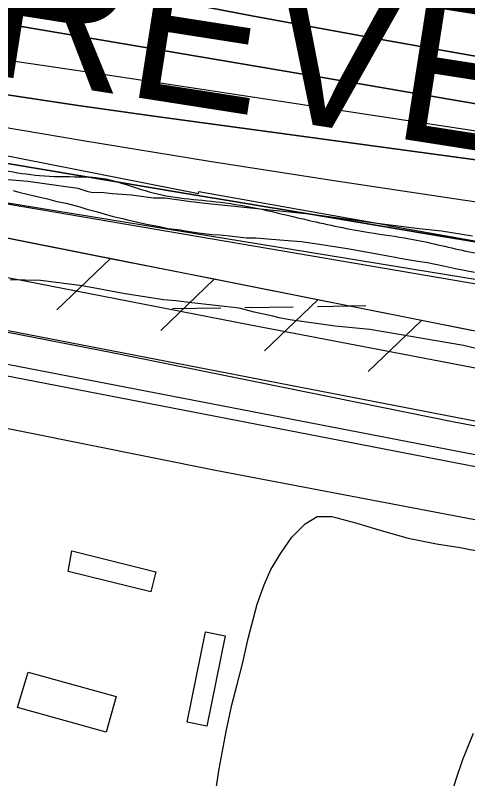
# Model space of a CAD drawing. Extents: x 3807117 to 3845308, y 337856 to 363736.
# Drawn here: x 3815626 to 3815926, y 351318 to 351823 of the extents above; entities that cross this region are included whole.
import ezdxf

# ---------------------------------------------------------------- set-up
doc = ezdxf.new("R2010")
doc.units = 0
for name, color, linetype in [('V-BLDG-OTLN', 7, 'Continuous'), ('V-FLOD-BASE', 7, 'Continuous'), ('V-LEVE-TOET', 7, 'Continuous'), ('V-RIVR-EDGE', 7, 'Continuous'), ('V-RRAP-FSHR', 7, 'Continuous'), ('V-RRAP-RVMT', 7, 'Continuous'), ('V-RRAP-RVMT-IDEN', 7, 'Continuous'), ('V-SITE-VEGE', 7, 'Continuous'), ('V-SURV-LINE', 7, 'Continuous'), ('V-TOPO-DPTH', 7, 'Continuous'), ('V-TOPO-MINR', 7, 'Continuous'), ('V-TOPO-WATR', 7, 'Continuous'), ('V-WETL-SWMP', 7, 'Continuous')]:
    doc.layers.add(name, color=color, linetype=linetype)

msp = doc.modelspace()

# ---------------------------------------------------------------- linework, layer by layer
at = {"layer": 'V-BLDG-OTLN'}
for points in [[(3815661.34, 351454.79), (3815663.72, 351468.27), (3815719.45, 351454.54), (3815716.18, 351441.28)], [(3815740.04, 351354.99), (3815752.37, 351414.82), (3815765.35, 351412.15), (3815753.04, 351352.36)], [(3815627.79, 351364.61), (3815634.85, 351388.05), (3815693.13, 351371.89), (3815686.58, 351348.3)]]:
    msp.add_lwpolyline(points, close=True, dxfattribs=at)
at = {"layer": 'V-FLOD-BASE'}
msp.add_lwpolyline([(3814377.3, 351832.11), (3816285.84, 351463.55), (3816815.33, 351358), (3817391.43, 351262.33), (3817801.72, 351198.56), (3818129.22, 351158.84)], dxfattribs=at)
at = {"layer": 'V-LEVE-TOET'}
for points in [[(3816282.59, 351416.49), (3816267.65, 351417.02), (3816247.32, 351423.41), (3816060.35, 351464.1), (3815758.91, 351521.57), (3815461.35, 351581.23), (3815188.49, 351635.35), (3814870.22, 351703.51), (3814530.76, 351771.83), (3814218.41, 351830.07), (3813950.8, 351900.22), (3813735.54, 351965.45), (3813542.05, 352050), (3813231.54, 352177.43), (3812909.55, 352323.8), (3812657.62, 352424.43), (3812396.4, 352540.46), (3812124, 352680.04), (3811851.88, 352816.57), (3811559.09, 352969.15), (3811462.79, 353016.72), (3811388.41, 353049.11), (3811282.97, 353078.7), (3811222.45, 353083.19)], [(3816284.32, 351489.1), (3816217.96, 351497.66), (3816097.16, 351519.64), (3815916.82, 351553.44), (3815690.49, 351599.36), (3815498.94, 351636.75), (3815245.16, 351692.21), (3815064.26, 351726.02), (3814849.13, 351767.79), (3814591.81, 351814.86), (3814432.22, 351842.63), (3814412.64, 351850.89), (3814392.65, 351867.05), (3814372.47, 351873.62), (3814170.37, 351919.1)]]:
    msp.add_lwpolyline(points, dxfattribs=at)
at = {"layer": 'V-RIVR-EDGE'}
msp.add_spline([(3811218.45, 353357.75), (3811241.21, 353349.18), (3811277.57, 353336.15), (3811374.55, 353305.99), (3811420.6, 353288.89), (3811465.03, 353269.37), (3811510.27, 353249.04), (3811559.54, 353223.84), (3811619.3, 353188.92), (3811662.89, 353154.04), (3811691.94, 353127.28), (3811709.7, 353115.91), (3811765.42, 353081), (3811802.58, 353062.3), (3811835.68, 353041.2), (3811867.17, 353019.28), (3811896.23, 352996.57), (3811913.17, 352981.16), (3811951.93, 352955.99), (3812009.28, 352925.93), (3812057.74, 352901.54), (3812121.56, 352872.27), (3812173.25, 352846.26), (3812216.06, 352823.51), (3812265.33, 352799.13), (3812306.53, 352778.81), (3812348.53, 352757.68), (3812386.49, 352735.75), (3812421.22, 352720.3), (3812460.8, 352699.98), (3812545.61, 352656.1), (3812602.97, 352631.69), (3812678.12, 352606.44), (3812715.31, 352600.68), (3812744.42, 352597.38), (3812762.2, 352594.1), (3812802.62, 352585.1), (3812822.01, 352580.2), (3812833.34, 352581.79), (3812848.71, 352583.37), (3812863.26, 352580.91), (3812881.04, 352576.82), (3812922.25, 352559.74), (3812963.46, 352545.08), (3812993.35, 352532.06), (3813052.31, 352503.61), (3813083.01, 352490.59), (3813106.46, 352488.92), (3813129.91, 352485.63), (3813159, 352477.47), (3813194.55, 352462.01), (3813230.1, 352446.56), (3813273.7, 352417.34), (3813301.14, 352397.05), (3813318.91, 352388.11), (3813348, 352378.33), (3813381.13, 352364.5), (3813413.43, 352345.82), (3813494.23, 352316.51), (3813551.59, 352290.49), (3813617.85, 352267.68), (3813655.02, 352255.45), (3813691.38, 352240), (3813714.01, 352235.9), (3813744.71, 352223.69), (3813776.23, 352213.91), (3813798.06, 352213.86), (3813836.05, 352202.44), (3813875.64, 352186.97), (3813962.9, 352155.22), (3814023.51, 352136.47), (3814102.7, 352107.97), (3814155.23, 352091.66), (3814196.44, 352079.43), (3814266.74, 352055.8), (3814323.32, 352041.91), (3814445.34, 352003.6), (3814506.76, 351985.66), (3814578.69, 351964.45), (3814657.89, 351940.8), (3814702.34, 351927.75), (3814721.75, 351929.32), (3814754.09, 351926.01), (3814770.26, 351923.54), (3814789.65, 351914.6), (3814876.12, 351887.69), (3814949.66, 351867.29), (3815006.24, 351854.21), (3815041.8, 351845.23), (3815100, 351831.34), (3815142.83, 351819.1), (3815167.09, 351818.23), (3815176.79, 351814.97), (3815198.62, 351812.49), (3815248.71, 351793.77), (3815354.59, 351764.39), (3815405.5, 351749.71), (3815426.52, 351748.04), (3815454.83, 351747.16), (3815474.24, 351747.11), (3815497.68, 351743.82), (3815524.35, 351737.28), (3815541.33, 351734.81), (3815565.58, 351730.71), (3815596.3, 351724.97), (3815642.38, 351716.77), (3815669.07, 351715.9), (3815682.81, 351715.05), (3815696.55, 351711.79), (3815717.56, 351705.26), (3815765.26, 351698.68), (3815820.23, 351687.22), (3815860.65, 351679.03), (3815887.32, 351674.92), (3815924.51, 351666.74), (3815943.91, 351662.65), (3815983.51, 351652.04), (3816003.72, 351648.75), (3816038.48, 351643.81), (3816063.54, 351639.71), (3816105.59, 351635.56), (3816135.51, 351634.68), (3816171.09, 351635.4), (3816210.74, 351640.96), (3816241.48, 351644.93), (3816273.83, 351645.66), (3816303.76, 351648.01), (3816321.54, 351645.54), (3816344.17, 351637.4), (3816355.48, 351632.52), (3816384.58, 351625.98), (3816408.82, 351617.83), (3816424.99, 351614.55), (3816446.8, 351606.41), (3816479.12, 351591.77), (3816506.58, 351580.38), (3816543.75, 351564.12), (3816581.72, 351547.85), (3816605.95, 351537.28), (3816640.72, 351532.34), (3816698.92, 351520.06), (3816723.15, 351510.3), (3816746.6, 351507), (3816761.16, 351507.78), (3816778.13, 351503.69), (3816798.34, 351497.98), (3816825, 351487.4), (3816855.71, 351479.24), (3816886.43, 351474.31), (3816925.24, 351471.79), (3816966.49, 351474.11), (3816998.04, 351476.46), (3817026.34, 351475.58), (3817070.01, 351472.24), (3817092.65, 351470.56), (3817117.7, 351461.61), (3817150.84, 351455.86), (3817209.06, 351450.87), (3817268.89, 351445.87), (3817306.88, 351436.88), (3817355.39, 351431.9), (3817427.34, 351420.4), (3817484.73, 351407.32), (3817542.94, 351399.09), (3817623.81, 351395.66), (3817702.24, 351390.61), (3817745.91, 351388.88), (3817785.52, 351383.93), (3817817.87, 351380.62), (3817858.28, 351372.43), (3817897.08, 351363.44), (3817925.37, 351356.9), (3817962.56, 351352.76), (3818012.7, 351351.83), (3818077.4, 351352.48), (3818152.61, 351350.68), (3818194.66, 351347.34), (3818239.12, 351341.57), (3818286.01, 351331.75), (3818338.55, 351321.1), (3818397.56, 351310.44), (3818454.15, 351303.02), (3818509.14, 351298.84), (3818571.39, 351293.03), (3818663.57, 351285.52), (3818727.45, 351279.7), (3818795.36, 351269.83), (3818876.2, 351255.07), (3818923.09, 351250.1), (3818977.26, 351245.12), (3819054.89, 351238.46), (3819127.66, 351231.81), (3819212.56, 351225.94), (3819281.3, 351224.96), (3819351.66, 351224.78), (3819419.6, 351227.04), (3819476.21, 351226.9), (3819520.69, 351227.6), (3819546.57, 351227.54), (3819582.95, 351220.98), (3819614.49, 351220.09), (3819672.7, 351214.28), (3819726.07, 351210.92), (3819778.63, 351205.13), (3819810.96, 351200.19), (3819871.59, 351188.72), (3819899.88, 351182.99), (3819915.25, 351182.95), (3819932.24, 351185.34), (3819953.26, 351184.48), (3819983.18, 351182.78), (3820021.98, 351174.6), (3820084.22, 351159.89), (3820145.64, 351141.14), (3820186.04, 351126.48), (3820236.16, 351120.69), (3820274.96, 351112.51), (3820329.94, 351105.91), (3820344.5, 351105.87), (3820380.09, 351107.4), (3820408.4, 351109.75), (3820453.68, 351108.03), (3820490.07, 351107.13), (3820518.37, 351101.4), (3820553.93, 351094.03), (3820601.63, 351086.63), (3820680.85, 351071.88), (3820732.56, 351053.96), (3820765.7, 351044.98), (3820836.03, 351032.68), (3820886.95, 351021.23), (3820941.92, 351009.77), (3820979.1, 351001.59), (3821029.21, 350986.91), (3821084.97, 350968.98), (3821149.62, 350949.41), (3821214.28, 350937.12), (3821274.11, 350927.27), (3821338.79, 350922.25), (3821390.55, 350921.32), (3821439.88, 350920.39), (3821482.74, 350919.47), (3821516.7, 350916.96), (3821545.82, 350918.51), (3821604.05, 350917.55), (3821659.04, 350916.61), (3821685.74, 350923.01), (3821735.92, 350937.45), (3821757.76, 350939.82), (3821803.07, 350944.56), (3821833.79, 350942.06), (3821854.81, 350937.96), (3821867.75, 350937.93), (3821881.5, 350939.51), (3821902.56, 350953.21), (3821911.47, 350959.66), (3821920.37, 350959.63), (3821942.2, 350958.77), (3821963.22, 350953.06), (3821985.85, 350947.34), (3822015.76, 350942.41), (3822040.81, 350932.65), (3822068.26, 350916.41), (3822083.59, 350901.81), (3822094.07, 350887.23), (3822105.37, 350879.92), (3822121.54, 350876.65), (3822152.25, 350869.29), (3822191.87, 350864.34), (3822226.65, 350865.06), (3822267.91, 350870.62), (3822284.9, 350872.2), (3822305.11, 350872.15), (3822333.42, 350872.08), (3822351.22, 350873.65), (3822361.73, 350874.43), (3822394.89, 350872.73), (3822423.99, 350870.24), (3822458.75, 350862.87), (3822510.5, 350859.51), (3822540.43, 350859.43), (3822561.46, 350863.43), (3822581.69, 350865.8), (3822615.65, 350864.1), (3822672.24, 350856.68), (3822705.39, 350852.56), (3822756.32, 350841.92), (3822787.04, 350836.99), (3822823.41, 350830.43), (3822867.88, 350823.85), (3822902.63, 350816.48), (3822945.47, 350806.67), (3823006.09, 350790.35), (3823079.61, 350760.24), (3823137.78, 350735.03), (3823194.35, 350718.71), (3823245.28, 350709.69), (3823306.73, 350704.69), (3823364.14, 350701.31), (3823417.51, 350697.14), (3823449.05, 350697.06), (3823481.4, 350698.6), (3823550.15, 350699.23), (3823581.69, 350699.16), (3823629.38, 350688.52), (3823668.18, 350681.15), (3823696.46, 350671.37), (3823753.82, 350646.97), (3823806.35, 350633.09), (3823863.74, 350620.82), (3823898.51, 350618.31), (3823940.57, 350621.44), (3823978.59, 350625.39), (3824066.78, 350638.92), (3824121.78, 350640.4), (3824177.57, 350635.41), (3824220.42, 350630.45), (3824285.1, 350621.4), (3824327.13, 350611.59), (3824362.69, 350600.98), (3824409.58, 350596.02), (3824448.41, 350601.58), (3824481.61, 350617.67), (3824498.6, 350618.44), (3824513.97, 350620.02), (3824547.95, 350627.22), (3824585.99, 350640.06), (3824629.7, 350655.32), (3824703.39, 350691.53), (3824726.06, 350701.99), (3824746.29, 350707.6), (3824770.56, 350709.16), (3824813.42, 350707.43), (3824846.57, 350707.35), (3824892.68, 350710.47), (3824932.31, 350711.99), (3824992.98, 350715.08), (3825053.63, 350716.54), (3825077.08, 350714.06), (3825118.32, 350711.53), (3825167.65, 350711.41), (3825224.26, 350710.46), (3825268.73, 350706.31), (3825291.38, 350707.06), (3825331.81, 350704.53), (3825397.32, 350703.56), (3825606.74, 350688.49), (3825681.95, 350684.26), (3825718.33, 350679.32), (3825771.68, 350669.48), (3825829.88, 350657.2), (3825876.75, 350644.96), (3825933.34, 350632.69), (3825980.21, 350620.44), (3826027.91, 350613.04), (3826057.82, 350606.5), (3826078.82, 350597.55), (3826099.83, 350588.6), (3826132.93, 350567.49), (3826149.09, 350560.98), (3826170.12, 350560.12), (3826181.44, 350560.09), (3826191.95, 350556.83), (3826200.81, 350545.49), (3826210.51, 350541.42), (3826228.29, 350537.33), (3826238.8, 350537.31), (3826261.48, 350551.81), (3826283.34, 350561.46), (3826294.67, 350563.86), (3826328.63, 350561.35), (3826366.62, 350551.55), (3826404.6, 350537.71), (3826436.92, 350525.5), (3826469.23, 350512.48), (3826521.76, 350496.17), (3826575.93, 350488.76), (3826625.23, 350476.51), (3826668.07, 350467.5), (3826700.4, 350458.53), (3826735.16, 350452.78), (3826769.1, 350442.18), (3826814.37, 350433.98), (3826839.42, 350426.64), (3826868.52, 350417.67), (3826885.48, 350408.74), (3826910.53, 350400.59), (3826925.89, 350397.31), (3826948.52, 350392.41), (3827078.61, 350343.56), (3827134.36, 350324.82), (3827208.69, 350294.71), (3827274.15, 350272.72), (3827333.13, 350249.93), (3827396.95, 350224.7), (3827454.31, 350200.29), (3827493.09, 350180.79), (3827513.27, 350168.61), (3827518.92, 350160.5), (3827515.66, 350154.04), (3827502.68, 350137.09), (3827493.76, 350126.6), (3827492.93, 350118.51), (3827495.33, 350108.8), (3827498.56, 350105.56), (3827504.22, 350105.55), (3827524.51, 350132.99), (3827532.62, 350141.06), (3827540.71, 350143.47), (3827549.6, 350141.02), (3827564.13, 350130.47), (3827579.48, 350125.58), (3827606.96, 350115), (3827631.19, 350105.23), (3827659.45, 350084.14), (3827689.32, 350065.46), (3827728.09, 350044.34), (3827778.17, 350019.14)], degree=3, dxfattribs=at)
at = {"layer": 'V-RRAP-FSHR'}
for p, q in [((3815689.26, 351661.69), (3815653.99, 351627.92)), ((3815757.91, 351648.04), (3815722.64, 351614.27)), ((3815826.57, 351634.39), (3815791.3, 351600.62)), ((3815895.22, 351620.74), (3815859.95, 351586.97))]:
    msp.add_line(p, q, dxfattribs=at)
for points in [[(3811218.81, 353333.2), (3811498.96, 353213.98), (3811980.49, 352912.94), (3812524.74, 352635.54), (3813190.25, 352406.85), (3813826.75, 352151.21), (3814955.49, 351838.72), (3815566.52, 351707.3), (3816314.38, 351579.77), (3817323.6, 351404.18), (3818699.23, 351247.18), (3819584.12, 351165.55)], [(3816101.9, 351579.1), (3816042.79, 351591.41), (3815063.03, 351786.18), (3814069.72, 351962.92), (3813902.41, 351994.36), (3813654.97, 352087.56), (3812637.32, 352540.29), (3811527.34, 353094.28), (3811363.99, 353152.21), (3811220.19, 353176.16)], [(3815689.26, 351661.69), (3815620.6, 351675.34)], [(3815757.91, 351648.04), (3815689.26, 351661.69)], [(3815826.57, 351634.39), (3815757.91, 351648.04)], [(3815895.22, 351620.74), (3815826.57, 351634.39)], [(3815963.88, 351607.1), (3815895.22, 351620.74)]]:
    msp.add_lwpolyline(points, dxfattribs=at)
at = {"layer": 'V-RRAP-RVMT'}
for p, q in [((3815600.82, 351733.75), (3815747.57, 351704.9)), ((3815747.57, 351704.9), (3815747.81, 351706.19)), ((3815747.81, 351706.19), (3815873.1, 351683.81)), ((3815873.1, 351683.81), (3815873.07, 351683.67)), ((3815873.07, 351683.67), (3816160.7, 351632.33))]:
    msp.add_line(p, q, dxfattribs=at)
at = {"layer": 'V-SITE-VEGE'}
for p, q in [((3815616.51, 351714.54), (3815634.8, 351713.02)), ((3815634.8, 351713.02), (3815667.81, 351708.27)), ((3815667.81, 351708.27), (3815673.69, 351706.39)), ((3815673.69, 351706.39), (3815676.63, 351705.74)), ((3815676.63, 351705.74), (3815684.9, 351705.58)), ((3815684.9, 351705.58), (3815690.8, 351704.88)), ((3815690.8, 351704.88), (3815700.24, 351704.12)), ((3815700.24, 351704.12), (3815703.19, 351704.06)), ((3815703.19, 351704.06), (3815717.93, 351702.02)), ((3815717.93, 351702.02), (3815725.61, 351701.87)), ((3815725.61, 351701.87), (3815740.94, 351699.82)), ((3815740.94, 351699.82), (3815752.14, 351698.42)), ((3815752.14, 351698.42), (3815822.93, 351691.2)), ((3815822.93, 351691.2), (3815862.42, 351685.74)), ((3815862.42, 351685.74), (3815893.67, 351681.61)), ((3815893.67, 351681.61), (3815908.42, 351680.15)), ((3815908.42, 351680.15), (3815929.04, 351676.81)), ((3815643.04, 351647.26), (3815622.95, 351647.64)), ((3815670.75, 351643.79), (3815643.04, 351647.26)), ((3815681.35, 351641.82), (3815670.75, 351643.79)), ((3815697.84, 351638.56), (3815681.35, 351641.82)), ((3815724.36, 351634.52), (3815697.84, 351638.56)), ((3815732.62, 351633.78), (3815724.36, 351634.52)), ((3815743.23, 351632.4), (3815732.62, 351633.78)), ((3815774.49, 351628.86), (3815743.23, 351632.4)), ((3815784.49, 351626.31), (3815774.49, 351628.86)), ((3815796.85, 351623.72), (3815784.49, 351626.31)), ((3815800.96, 351622.46), (3815796.85, 351623.72)), ((3815808.03, 351621.15), (3815800.96, 351622.46)), ((3815838.1, 351617.04), (3815808.03, 351621.15)), ((3815861.1, 351614.84), (3815838.1, 351617.04)), ((3815922.96, 351604.23), (3815861.1, 351614.84)), ((3815955.33, 351596.54), (3815922.96, 351604.23))]:
    msp.add_line(p, q, dxfattribs=at)
for points in [[(3815758.45, 351305.26), (3815761.2, 351324.04), (3815765.91, 351348.7), (3815769.74, 351366.36), (3815773.13, 351379.96), (3815776.71, 351393.56), (3815780.53, 351410.29), (3815786.5, 351433.08), (3815790.98, 351445.92), (3815795.6, 351455.99), (3815802.08, 351466.77), (3815809.48, 351477.34), (3815818.14, 351486.23), (3815826.17, 351491.06), (3815835.77, 351491.07), (3815852.49, 351486.69), (3815867, 351482.18), (3815886.47, 351476.83), (3815905.05, 351472.98), (3815920.71, 351470.65), (3815937.45, 351467.2)], [(3815929.49, 351347.51), (3815922.34, 351330.09), (3815918.04, 351317.62), (3815914.51, 351306.42)]]:
    msp.add_lwpolyline(points, dxfattribs=at)
at = {"layer": 'V-SURV-LINE'}
for points in [[(3814400.97, 351850.73), (3817001.57, 351347.12)], [(3816995.86, 351317.67), (3814395.26, 351821.28)]]:
    msp.add_lwpolyline(points, dxfattribs=at)
at = {"layer": 'V-TOPO-DPTH'}
for points in [[(3815128.04, 351971.82), (3815413.93, 351898.54), (3815432.55, 351893.91), (3815451.22, 351889.47), (3815469.95, 351885.3), (3815488.73, 351881.31), (3815616.91, 351855.07), (3815699.88, 351838.49), (3815782.95, 351822.45), (3815866.17, 351807.21), (3815949.49, 351792.5), (3816223.86, 351745.42), (3816238.9, 351742.85), (3816253.95, 351740.32), (3816269, 351737.82), (3816284.05, 351735.35)], [(3816284.05, 351735.35), (3816269, 351737.82), (3816253.95, 351740.32), (3816238.9, 351742.85), (3816223.86, 351745.42), (3815949.49, 351792.5), (3815866.17, 351807.21), (3815782.95, 351822.45), (3815699.88, 351838.49), (3815616.91, 351855.07), (3815488.73, 351881.31), (3815469.95, 351885.3), (3815451.22, 351889.47), (3815432.55, 351893.91), (3815413.93, 351898.54), (3815128.04, 351971.82)], [(3815148.85, 351912.35), (3815266.01, 351885.02), (3815294.79, 351878.44), (3815323.6, 351872.02), (3815352.47, 351865.85), (3815381.38, 351859.84), (3815410.33, 351854.09), (3815439.32, 351848.52), (3815468.37, 351843.24), (3815497.45, 351838.14), (3815854.44, 351777.32), (3815919.73, 351766.21), (3815985.02, 351755.12), (3816050.31, 351744.06), (3816115.61, 351733.02), (3816186.26, 351721.09), (3816216.24, 351716.03), (3816246.22, 351710.97), (3816276.2, 351705.93)], [(3816276.2, 351705.93), (3816246.22, 351710.97), (3816216.24, 351716.03), (3816186.26, 351721.09), (3816115.61, 351733.02), (3816050.31, 351744.06), (3815985.02, 351755.12), (3815919.73, 351766.21), (3815854.44, 351777.32), (3815497.45, 351838.14), (3815468.37, 351843.24), (3815439.32, 351848.52), (3815410.33, 351854.09), (3815381.38, 351859.84), (3815352.47, 351865.85), (3815323.6, 351872.02), (3815294.79, 351878.44), (3815266.01, 351885.02), (3815148.85, 351912.35)], [(3816664.95, 351540.39), (3816272.14, 351615.08), (3816247.75, 351619.63), (3816223.34, 351624.06), (3816198.9, 351628.32), (3816174.44, 351632.47), (3816061.1, 351651.25), (3815979.95, 351664.73), (3815898.82, 351678.24), (3815817.69, 351691.8), (3815736.57, 351705.39), (3815486.03, 351747.46), (3815450.06, 351753.8), (3815414.18, 351760.54), (3815378.4, 351767.87), (3815342.71, 351775.59), (3815320.16, 351780.67), (3815273.33, 351791.55), (3815226.6, 351802.85)], [(3817198.5, 351513.31), (3816247.42, 351680.23), (3816242.98, 351681.01), (3816238.53, 351681.78), (3816234.08, 351682.54), (3816229.63, 351683.29), (3816208.56, 351686.83), (3816193.57, 351689.31), (3816178.57, 351691.72), (3816163.55, 351694.04), (3816148.52, 351696.3), (3816100.5, 351703.36), (3816061.44, 351709.03), (3816022.37, 351714.62), (3815983.28, 351720.06), (3815944.18, 351725.41), (3815716.57, 351756.17), (3815668.07, 351763.05), (3815619.64, 351770.34)], [(3815619.64, 351770.34), (3815668.07, 351763.05), (3815716.57, 351756.17), (3815944.18, 351725.41), (3815983.28, 351720.06), (3816022.37, 351714.62), (3816061.44, 351709.03), (3816100.5, 351703.36), (3816148.52, 351696.3), (3816163.55, 351694.04), (3816178.57, 351691.72), (3816193.57, 351689.31), (3816208.56, 351686.83), (3816229.63, 351683.29), (3816234.08, 351682.54), (3816238.53, 351681.78), (3816242.98, 351681.01), (3816247.42, 351680.23), (3817198.5, 351513.31)]]:
    msp.add_lwpolyline(points, dxfattribs=at)
at = {"layer": 'V-TOPO-MINR'}
for points in [[(3815128.04, 351971.82), (3815413.93, 351898.54), (3815432.55, 351893.91), (3815451.22, 351889.47), (3815469.95, 351885.3), (3815488.73, 351881.31), (3815616.91, 351855.07), (3815699.88, 351838.49), (3815782.95, 351822.45), (3815866.17, 351807.21), (3815949.49, 351792.5), (3816223.86, 351745.42), (3816238.9, 351742.85), (3816253.95, 351740.32), (3816269, 351737.82), (3816284.05, 351735.35)], [(3815148.85, 351912.35), (3815266.01, 351885.02), (3815294.79, 351878.44), (3815323.6, 351872.02), (3815352.47, 351865.85), (3815381.38, 351859.84), (3815410.33, 351854.09), (3815439.32, 351848.52), (3815468.37, 351843.24), (3815497.45, 351838.14), (3815854.44, 351777.32), (3815919.73, 351766.21), (3815985.02, 351755.12), (3816050.31, 351744.06), (3816115.61, 351733.02), (3816186.26, 351721.09), (3816216.24, 351716.03), (3816246.22, 351710.97), (3816276.2, 351705.93)], [(3815146.34, 351846.41), (3815237.65, 351824.78), (3815373.07, 351793.79), (3815396.88, 351788.54), (3815420.75, 351783.55), (3815444.69, 351778.95), (3815468.68, 351774.6), (3815587.68, 351754.04), (3815671.26, 351739.93), (3815754.91, 351726.27), (3815838.67, 351713.27), (3815922.5, 351700.71), (3816150.5, 351667.48), (3816191.06, 351661.46), (3816231.59, 351655.3), (3816272.09, 351648.93), (3816312.56, 351642.42)], [(3815618.68, 351793.58), (3815651.59, 351788.68), (3815684.49, 351783.73), (3816002.4, 351735.42), (3816042.44, 351729.23), (3816082.47, 351722.92), (3816122.47, 351716.43), (3816162.45, 351709.8), (3816218.6, 351700.36), (3816230.49, 351698.36), (3816242.37, 351696.34), (3816254.25, 351694.32), (3816266.12, 351692.29), (3816893.85, 351584.64)], [(3815619.64, 351770.34), (3815668.07, 351763.05), (3815716.57, 351756.17), (3815944.18, 351725.41), (3815983.28, 351720.06), (3816022.37, 351714.62), (3816061.44, 351709.03), (3816100.5, 351703.36), (3816148.52, 351696.3), (3816163.55, 351694.04), (3816178.57, 351691.72), (3816193.57, 351689.31), (3816208.56, 351686.83), (3816229.63, 351683.29), (3816234.08, 351682.54), (3816238.53, 351681.78), (3816242.98, 351681.01), (3816247.42, 351680.23), (3817198.5, 351513.31)], [(3815406.62, 351733.64), (3815967.01, 351642.28), (3816008.69, 351635.41), (3816050.35, 351628.43), (3816091.99, 351621.29), (3816133.61, 351614.05), (3816193.35, 351603.54), (3816205.07, 351601.43), (3816216.78, 351599.26), (3816228.48, 351596.99), (3816240.16, 351594.67), (3817405.95, 351331.01), (3817889.85, 351310.98)]]:
    msp.add_lwpolyline(points, dxfattribs=at)
at = {"layer": 'V-TOPO-WATR'}
msp.add_lwpolyline([(3815226.6, 351802.85), (3815273.33, 351791.55), (3815320.16, 351780.67), (3815342.71, 351775.59), (3815378.4, 351767.87), (3815414.18, 351760.54), (3815450.06, 351753.8), (3815486.03, 351747.46), (3815736.57, 351705.39), (3815817.69, 351691.8), (3815898.82, 351678.24), (3815979.95, 351664.73), (3816061.1, 351651.25), (3816174.44, 351632.47), (3816198.9, 351628.32), (3816223.34, 351624.06), (3816247.75, 351619.63), (3816272.14, 351615.08), (3816664.95, 351540.39)], dxfattribs=at)
at = {"layer": 'V-WETL-SWMP'}
for p, q in [((3815624.97, 351706.81), (3815628.74, 351705.79)), ((3815628.74, 351705.79), (3815634.16, 351704.51)), ((3815634.16, 351704.51), (3815637.93, 351703.49)), ((3815637.93, 351703.49), (3815643.82, 351702.2)), ((3815643.82, 351702.2), (3815647.6, 351701.42)), ((3815647.6, 351701.42), (3815653.95, 351699.64)), ((3815653.95, 351699.64), (3815660.08, 351698.35)), ((3815660.08, 351698.35), (3815669.04, 351696.05)), ((3815669.04, 351696.05), (3815673.74, 351694.54)), ((3815673.74, 351694.54), (3815680.81, 351692.75)), ((3815680.81, 351692.75), (3815685.28, 351691.49)), ((3815685.28, 351691.49), (3815691.17, 351689.72)), ((3815691.17, 351689.72), (3815697.29, 351688.19)), ((3815697.29, 351688.19), (3815701.54, 351687.16)), ((3815701.54, 351687.16), (3815708.37, 351685.61)), ((3815708.37, 351685.61), (3815713.32, 351684.58)), ((3815713.32, 351684.58), (3815721.81, 351683)), ((3815721.81, 351683), (3815727.47, 351681.71)), ((3815727.47, 351681.71), (3815735.74, 351680.84)), ((3815735.74, 351680.84), (3815738.8, 351680.08)), ((3815738.8, 351680.08), (3815747.54, 351678.73)), ((3815747.54, 351678.73), (3815756.51, 351677.62)), ((3815756.51, 351677.62), (3815761.95, 351677.52)), ((3815761.95, 351677.52), (3815770.22, 351676.65)), ((3815770.22, 351676.65), (3815779.43, 351675.53)), ((3815779.43, 351675.53), (3815785.58, 351675.42)), ((3815785.58, 351675.42), (3815793.38, 351674.8)), ((3815793.38, 351674.8), (3815806.86, 351673.84)), ((3815781, 351617.87), (3815494.53, 351673.94)), ((3815806.86, 351673.84), (3815815.6, 351672.97)), ((3815815.6, 351672.97), (3815827.64, 351671.32)), ((3815827.64, 351671.32), (3815838.97, 351669.46)), ((3815838.97, 351669.46), (3815846.28, 351668.37)), ((3815846.28, 351668.37), (3815869.4, 351664.16)), ((3815869.4, 351664.16), (3815875.3, 351663.1)), ((3815875.3, 351663.1), (3815883.56, 351661.53)), ((3815883.56, 351661.53), (3815892.76, 351660.17)), ((3815892.76, 351660.17), (3815899.13, 351659.1)), ((3815899.13, 351659.1), (3815909.75, 351657.01)), ((3815909.75, 351657.01), (3815917.76, 351655.21)), ((3815917.76, 351655.21), (3815930.26, 351652.84)), ((3815730.38, 351628.71), (3815762.38, 351629.19)), ((3815778.38, 351629.43), (3815810.37, 351629.91)), ((3815826.37, 351630.15), (3815858.37, 351630.63)), ((3816016.94, 351572.9), (3815781, 351617.87))]:
    msp.add_line(p, q, dxfattribs=at)

# ---------------------------------------------------------------- texts
at = {"layer": 'V-RRAP-RVMT-IDEN'}
msp.add_text('REVET.', height=100, rotation=351.1093, dxfattribs=at).set_placement((3815601.99, 351784.83))

doc.saveas('drawing.dxf')
